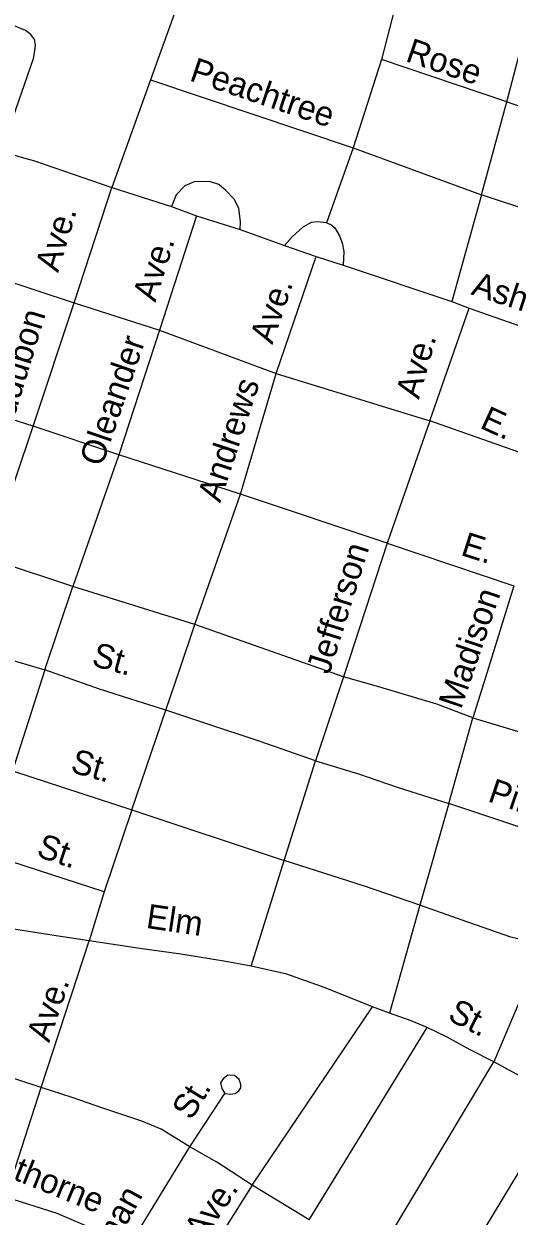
# Model space of a CAD drawing. Extents: x 2260773 to 2342389, y 552869 to 618546.
# Drawn here: x 2304564 to 2306454, y 590931 to 595577 of the extents above; entities that cross this region are included whole.
import ezdxf

# ---------------------------------------------------------------- set-up
doc = ezdxf.new("R2010")
doc.units = 0
for name, color, linetype in [('Exist Road Non-System Type 51', 7, 'Continuous'), ('Exist Road Non-System Type 51 Label', 7, 'Continuous'), ('Exist Road Primary US Label', 7, 'Continuous'), ('Exist Road Primary US UnDivided 4 Lane Attributed', 7, 'Continuous')]:
    doc.layers.add(name, color=color, linetype=linetype)

msp = doc.modelspace()

# ---------------------------------------------------------------- linework, layer by layer
at = {"layer": 'Exist Road Non-System Type 51'}
for p, q in [((2306048.1, 595793.7), (2305956.5, 595438.5)), ((2305176, 595692.2), (2305057.3, 595358.6)), ((2306444.9, 595273.1), (2306536.5, 595620.2)), ((2305956.5, 595438.5), (2305846, 595093.8)), ((2306444.9, 595273.1), (2305956.5, 595438.5)), ((2305057.3, 595358.6), (2304905.7, 594939.7)), ((2305057.3, 595358.6), (2305846, 595093.8)), ((2306346.9, 594911), (2306444.9, 595273.1)), ((2306444.9, 595273.1), (2307038, 595076.7)), ((2305846, 595093.8), (2305743.1, 594801.7)), ((2305846, 595093.8), (2306346.9, 594911)), ((2304759.1, 594490.7), (2304905.7, 594939.7)), ((2306346.9, 594911), (2306231, 594495.6)), ((2306915.1, 594721.8), (2306346.9, 594911)), ((2305235.5, 594829), (2305092, 594383.5)), ((2305546.1, 594214.5), (2305702.5, 594670.7)), ((2304402, 594608.3), (2304759.1, 594490.7)), ((2304599.5, 594009.4), (2304759.1, 594490.7)), ((2304759.1, 594490.7), (2305092, 594383.5)), ((2306145.3, 594030.4), (2306298.3, 594468.9)), ((2305092, 594383.5), (2304933.4, 593898)), ((2305092, 594383.5), (2305546.1, 594214.5)), ((2305408.1, 593744.6), (2305546.1, 594214.5)), ((2305546.1, 594214.5), (2306145.3, 594030.4)), ((2304599.5, 594009.4), (2304265.5, 594116.6)), ((2304426.2, 593493.4), (2304599.5, 594009.4)), ((2304933.4, 593898), (2304599.5, 594009.4)), ((2306145.3, 594030.4), (2305979.4, 593553.3)), ((2306627.3, 593860.2), (2306145.3, 594030.4)), ((2304933.4, 593898), (2304753.8, 593384.1)), ((2305408.1, 593744.6), (2304933.4, 593898)), ((2305229.5, 593237), (2305408.1, 593744.6)), ((2305979.4, 593553.3), (2305408.1, 593744.6)), ((2305979.4, 593553.3), (2305809.2, 593033.1)), ((2305979.4, 593553.3), (2306472.9, 593387.3)), ((2304753.8, 593384.1), (2304426.2, 593493.4)), ((2304644.9, 593059.5), (2304753.8, 593384.1)), ((2305229.5, 593237), (2304753.8, 593384.1)), ((2305809.2, 593033.1), (2305229.5, 593237)), ((2304319.1, 593157.1), (2304644.9, 593059.5)), ((2304644.9, 593059.5), (2304519.9, 592666.1)), ((2305809.2, 593033.1), (2305700, 592705.3)), ((2304983.9, 592513.6), (2305116.5, 592902.7)), ((2306218.5, 592539.2), (2306312.2, 592873.3)), ((2305577.4, 592316.9), (2305700, 592705.3)), ((2304519.9, 592666.1), (2304983.9, 592513.6)), ((2304983.9, 592513.6), (2304876.7, 592195)), ((2304983.9, 592513.6), (2305577.4, 592316.9)), ((2306218.5, 592539.2), (2306106.6, 592143.1)), ((2306737.8, 592365.4), (2306218.5, 592539.2)), ((2304876.7, 592195), (2304414.3, 592344.1)), ((2305449.7, 591904.6), (2305577.4, 592316.9)), ((2304876.7, 592195), (2304817.9, 592003.4)), ((2306106.6, 592143.1), (2305987.7, 591722.2)), ((2304630.6, 591432.6), (2304817.9, 592003.4)), ((2306586.6, 591987.7), (2306393.9, 591532.3)), ((2305453.1, 591051), (2305921.3, 591746.1)), ((2305987.7, 591722.2), (2305921.3, 591746.1)), ((2305674.4, 590916.4), (2306134.2, 591666)), ((2304630.6, 591432.6), (2304181.1, 591577.4)), ((2305927.3, 590752), (2306393.9, 591532.3)), ((2304493.5, 591004.1), (2304630.6, 591432.6)), ((2305209.6, 591200.9), (2305346.7, 591408.1)), ((2306191.2, 590603.7), (2306657, 591376.4)), ((2304970.3, 590808.2), (2305209.6, 591200.9)), ((2305453.1, 591051), (2305205.3, 590659.9)), ((2305674.4, 590916.4), (2305453.1, 591051))]:
    msp.add_line(p, q, dxfattribs=at)
for points in [[(2304475.9, 595082.6), (2304601.4, 595441.8), (2304607, 595471.9), (2304608.8, 595495.9), (2304604.6, 595515.8), (2304590.4, 595535.6), (2304570.2, 595551.4), (2304514, 595574.9), (2304323.4, 595638.8), (2304305.3, 595644.5), (2304297.3, 595644.6), (2304285.4, 595642.3), (2304279.4, 595638.2), (2304273.6, 595624.2), (2304215.4, 595459.6)], [(2305405.6, 594775.8), (2305407.7, 594806.9), (2305405.5, 594826.8), (2305401.2, 594858.8), (2305382.9, 594894.5), (2305350.6, 594928.2), (2305323, 594950.9), (2305287.3, 594963.5), (2305226.4, 594961.4), (2305190.7, 594946.7), (2305157.1, 594911), (2305138.9, 594865.5)], [(2305743.1, 594801.7), (2305707.4, 594805.9), (2305682.2, 594803.8), (2305650.7, 594784.9), (2305610.3, 594749.1), (2305579.2, 594714.1)], [(2305743.1, 594801.7), (2305759.9, 594795.4), (2305774.6, 594782.8), (2305793.5, 594751.3), (2305804, 594723.9), (2305810.3, 594690.3), (2305807.5, 594637.1)], [(2306472.9, 593387.3), (2306368.1, 593050.4), (2306312.2, 592873.3)], [(2305116.5, 592902.7), (2305171, 593062.9), (2305229.5, 593237)], [(2305116.5, 592902.7), (2304980.3, 592945.3), (2304857.7, 592984.5), (2304644.9, 593059.5)], [(2306312.2, 592873.3), (2306172.5, 592925.5), (2305937.7, 592996.4), (2305809.2, 593033.1)], [(2305700, 592705.3), (2305484.7, 592780.9), (2305268.4, 592852.4), (2305116.5, 592902.7)], [(2306312.2, 592873.3), (2306546.9, 592802.5), (2306701.5, 592752.2), (2306872.9, 592694.4)], [(2305700, 592705.3), (2305866.8, 592654.2), (2306021.8, 592601.4), (2306218.5, 592539.2)], [(2306106.6, 592143.1), (2305890.7, 592216.3), (2305577.4, 592316.9)], [(2306586.6, 591987.7), (2306460.3, 592017.8), (2306271.3, 592084.3), (2306106.6, 592143.1)], [(2304817.9, 592003.4), (2304673.2, 592025.5), (2304456.9, 592059.6), (2304327.5, 592080)], [(2305449.7, 591904.6), (2305350.9, 591923.3), (2305175.5, 591952.3), (2305015.4, 591974.4), (2304817.9, 592003.4)], [(2305921.3, 591746.1), (2305737.4, 591821.1), (2305587.6, 591873.9), (2305449.7, 591904.6)], [(2306134.2, 591666), (2306072.9, 591691.6), (2305987.7, 591722.2)], [(2306393.9, 591532.3), (2306302.8, 591579.1), (2306212.5, 591628.5), (2306134.2, 591666)], [(2306657, 591376.4), (2306542.9, 591451.3), (2306393.9, 591532.3)], [(2305346.7, 591408.1), (2305368.8, 591406.4), (2305386.7, 591408.6), (2305400.5, 591418.7), (2305408.4, 591430.8), (2305408.2, 591444.8), (2305402.1, 591462.6), (2305383.9, 591478.5), (2305358, 591480.2), (2305340.1, 591466.1), (2305330.2, 591449.9), (2305334.5, 591428.1), (2305346.7, 591408.1)], [(2305209.6, 591200.9), (2305098, 591269.9), (2305023.1, 591300.6), (2304875, 591350), (2304751.5, 591393.4), (2304630.6, 591432.6)], [(2305453.1, 591051), (2305315.1, 591141.3), (2305209.6, 591200.9)], [(2304970.3, 590808.2), (2304875, 590862.7), (2304692.8, 590941.1), (2304493.5, 591004.1)]]:
    msp.add_lwpolyline(points, dxfattribs=at)
at = {"layer": 'Exist Road Primary US UnDivided 4 Lane Attributed'}
msp.add_lwpolyline([(2303153.4, 595526.8), (2303590.2, 595375.5), (2304044.6, 595226.9), (2304475.9, 595082.6), (2304543.8, 595060.2), (2304604.7, 595043.4), (2304905.7, 594939.7), (2305138.9, 594865.5), (2305235.5, 594829), (2305405.6, 594775.8), (2305579.2, 594714.1), (2305702.5, 594670.7), (2305807.5, 594637.1), (2306231, 594495.6), (2306298.3, 594468.9), (2306775.7, 594302.2)], dxfattribs=at)

# ---------------------------------------------------------------- texts
at = {"layer": 'Exist Road Non-System Type 51 Label'}
for s, rotation, p in [('Rose', 341.2193, (2306046.3, 595433)), ('Peachtree', 341.3151, (2305204.8, 595358)), ('Ave.', 73.1556, (2304697, 594605.5)), ('Ave.', 72.5651, (2305076.1, 594490)), ('Ave.', 71.2799, (2305531.7, 594325.4)), ('Audubon', 73.0755, (2304501.8, 593961.3)), ('Oleander', 71.0532, (2304867.9, 593848)), ('Ave.', 74.1968, (2306102.4, 594111.6)), ('Andrews', 71.7403, (2305328.2, 593708.2)), ('E.', 335.3792, (2306335.9, 594004.2)), ('E.', 342.2542, (2306261.4, 593508.3)), ('Jefferson', 72.5481, (2305753.4, 593038.1)), ('Madison', 71.2077, (2306266.7, 592903)), ('St.', 344.7229, (2304823.9, 593077.3)), ('St.', 344.1532, (2304741.2, 592662.5)), ('Pine', 341.2158, (2306366.8, 592548.3)), ('St.', 341.2083, (2304608.7, 592334.2)), ('Elm', 351.48, (2305036.5, 592054.4)), ('Ave.', 71.6168, (2304662.3, 591604.3)), ('St.', 332.8364, (2306209.9, 591697.9)), ('St.', 58.9905, (2305216.5, 591300.8)), ('Haw- thorne', 337.9433, (2304210.5, 591200.3)), ('Pitt- man', 61.0726, (2304783.6, 590568.5)), ('Ave.', 55.535, (2305259.3, 590830.2))]:
    msp.add_text(s, height=95, rotation=rotation, dxfattribs=at).set_placement(p)
at = {"layer": 'Exist Road Primary US Label'}
msp.add_text('Ash', height=95, rotation=341.8824, dxfattribs=at).set_placement((2306302.1, 594523.5))

doc.saveas('drawing.dxf')
